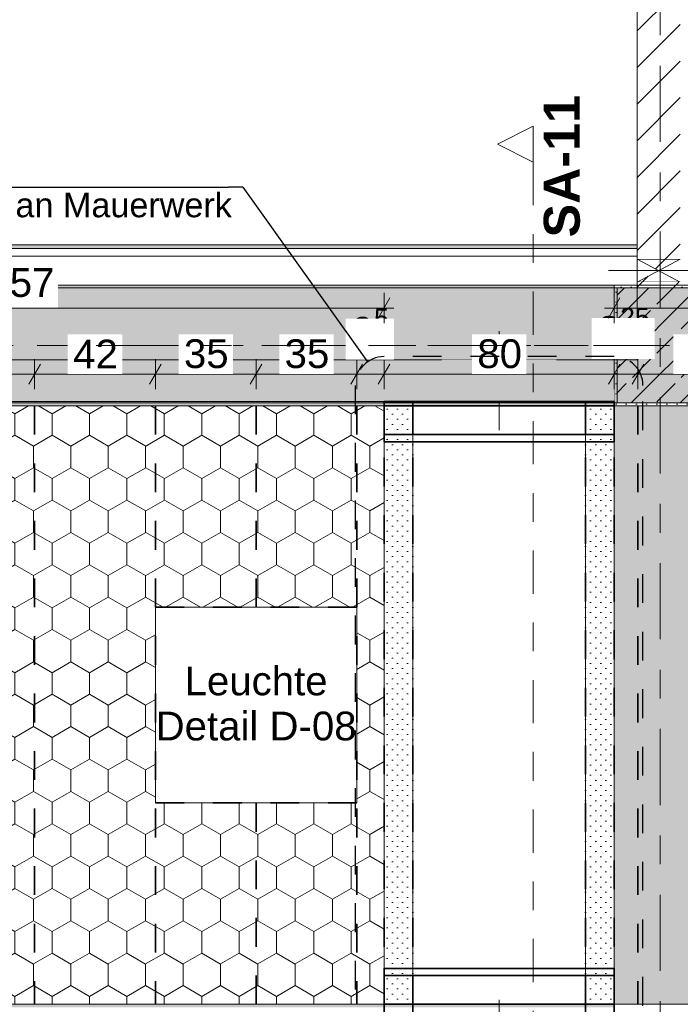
# Model space of a CAD drawing. Header units: metres. Extents: x -3.6 to 84.5, y -11 to 16.8.
# Tile 327 of 361: x 52.3 to 54.6, y 6 to 9.4. Entities that reach past the tile are written whole.
import ezdxf

# ---------------------------------------------------------------- set-up
doc = ezdxf.new("R2010")
doc.units = ezdxf.units.M
doc.header["$MEASUREMENT"] = 0
for name, pattern in [('Achse', [0.2, 0.1, -0.05, 0, -0.05]), ('Punktlinie eng', [0.0375, 0.0125, -0.025]), ('Punktlinie weit', [0.06, 0.01, -0.05]), ('Schnittlinie', [0.3, 0.15, -0.075, 0, -0.075]), ('Strichlinie doppelt', [0.546806, 0.264583, -0.105833, 0.070556, -0.105833]), ('Strichlinie eng', [0.115, 0.075, -0.04]), ('Untersicht', [0.1, 0.075, -0.025]), ('Wipeout_Contour', [1, 0, -1])]:
    doc.linetypes.add(name, pattern=pattern)
for name, color, linetype in [('154 - Bemaßung_ Beschriftung.Ausbau - Deckenspiegel', 7, 'Continuous'), ('203 - Marker.Schnitt - Ausbaudetail SA', 7, 'Continuous'), ('208 - Marker.Detail', 7, 'Continuous'), ('451 - Universal.Achsen Raster', 7, 'Continuous'), ('605 - Struktur.Wand Innen', 7, 'Continuous'), ('607 - Struktur.Stütze', 7, 'Continuous'), ('608 - Struktur.Träger', 7, 'Continuous'), ('Abbruch_605 - Struktur.Wand Innen', 7, 'Continuous'), ('Neubau_605 - Struktur.Wand Innen', 7, 'Continuous'), ('Neubau_651 - Abdeckung.Decke abgehängt_ bekleidet', 7, 'Continuous'), ('Neubau_653 - Abdeckung.TB Verkofferung', 7, 'Continuous'), ('Neubau_804 - HKLSE.Elektrik', 7, 'Continuous')]:
    doc.layers.add(name, color=color, linetype=linetype)
doc.styles.add('ERSTELLTER_STIL_1', font='txt')
doc.styles.add('ERSTELLTER_STIL_2', font='txt')
doc.linetypes.add('Abbruch 1', pattern='A,0,[1,2022.0244.A_L5A-PL04.05_iB_Deckenspiegel 3.OG1.Shx,S=0.001984,R=0,X=0,Y=0],-0.25,0', length=0.25)
doc.dimstyles.new('ERSTELLTER_STIL__3', dxfattribs={"dimtxt": 0.1, "dimasz": 0.0532, "dimexe": 0.18, "dimexo": 0.0625, "dimgap": 0, "dimtad": 1, "dimtih": 1, "dimtoh": 1, "dimzin": 0, "dimdsep": 46, "dimtxsty": 'ERSTELLTER_STIL_2', "dimblk": 'ARROWHEAD_2', "dimblk1": 'ARROWHEAD_2', "dimblk2": 'ARROWHEAD_2', "dimcen": 0.09, "dimse1": 1, "dimse2": 1, "dimclrd": 7, "dimclre": 7, "dimclrt": 7, "dimazin": 0, "dimtfac": 1, "dimtdec": 4, "dimtmove": 0, "dimatfit": 3, "dimfxl": 1, "dimtolj": 1, "dimtzin": 0, "dimarcsym": 0})
doc.dimstyles.new('ERSTELLTER_STIL__4', dxfattribs={"dimtxt": 0.1, "dimasz": 0.0532, "dimexe": 0.18, "dimexo": 0.0625, "dimgap": 0, "dimtad": 1, "dimtih": 1, "dimtoh": 1, "dimzin": 0, "dimdsep": 46, "dimtxsty": 'ERSTELLTER_STIL_2', "dimblk": 'ARROWHEAD_2', "dimblk1": 'ARROWHEAD_2', "dimblk2": 'ARROWHEAD_2', "dimcen": 0.09, "dimse1": 1, "dimse2": 1, "dimclrd": 7, "dimclre": 7, "dimclrt": 7, "dimazin": 0, "dimtfac": 1, "dimtdec": 4, "dimtmove": 2, "dimatfit": 3, "dimfxl": 1, "dimtolj": 1, "dimtzin": 0, "dimarcsym": 0})
pattern_1 = [(45, (0, 0), (-0.01767767, 0.01767767), [0, -0.025])]
pattern_2 = [(45, (0, 0), (-0.08485281, 0.08485281), []), (45, (-0.04243, 0.04243), (-0.08485281, 0.08485281), [0.09, -0.03])]
pattern_3 = [(90, (0, 0), (-0.12990375, 0), [0.075, -0.15]), (90, (-0.06495, 0.1125), (-0.12990375, 0), [0.075, -0.15]), (150, (5e-18, 0.075), (0.06495188, 0.11249995), [0.075, -0.15]), (150, (-0.1299, 0.075), (0.06495188, 0.11249995), [0.075, -0.15]), (210, (0, 0), (-0.06495187, 0.11249995), [0.075, -0.15]), (210, (-0.1299, 8e-18), (-0.06495187, 0.11249995), [0.075, -0.15])]
pattern_4 = [(45, (0, 0), (-0.06363961, 0.06363961), [])]

# ---------------------------------------------------------------- blocks, each defined once
blk = doc.blocks.new('*D289')
at = {"layer": '154 - Bemaßung_ Beschriftung.Ausbau - Deckenspiegel', "color": 7, "linetype": 'Continuous', "lineweight": 5}
for p, q in [((51.935, 8.1475), (51.935, 8.2525)), ((52.355, 8.1475), (52.355, 8.2525)), ((51.9552, 8.235), (51.9148, 8.165)), ((52.3752, 8.235), (52.3348, 8.165)), ((51.935, 8.2), (52.355, 8.2))]:
    blk.add_line(p, q, dxfattribs=at)
at = {"color": 254, "linetype": 'Wipeout_Contour', "lineweight": 0, "ltscale": 211.195576}
blk.add_wipeout([(52.0504, 8.2012), (52.2396, 8.2012), (52.2396, 8.3387), (52.0504, 8.3387)], dxfattribs=at).dxf.layer = '154 - Bemaßung_ Beschriftung.Ausbau - Deckenspiegel'
at = {"layer": '154 - Bemaßung_ Beschriftung.Ausbau - Deckenspiegel', "color": 7, "lineweight": 5, "insert": (52.0691, 8.22), "char_height": 0.1, "attachment_point": 7, "style": 'ERSTELLTER_STIL_2'}
blk.add_mtext('\\A1;{\\pql;\\fArial|b0|i0|c0|p38;42}', dxfattribs=at)
blk = doc.blocks.new('ARROWHEAD_2')
at = {"color": 0, "linetype": 'Continuous', "lineweight": 0}
for p, q in [((-0.378, -0.655), (0.378, 0.655)), ((0, 0), (-1, 0))]:
    blk.add_line(p, q, dxfattribs=at)
blk = doc.blocks.new('*D290')
at = {"layer": '154 - Bemaßung_ Beschriftung.Ausbau - Deckenspiegel', "color": 7, "linetype": 'Continuous', "lineweight": 5}
for p, q in [((52.355, 8.1475), (52.355, 8.2525)), ((52.775, 8.1475), (52.775, 8.2525)), ((52.3752, 8.235), (52.3348, 8.165)), ((52.7952, 8.235), (52.7548, 8.165)), ((52.355, 8.2), (52.775, 8.2))]:
    blk.add_line(p, q, dxfattribs=at)
at = {"color": 254, "linetype": 'Wipeout_Contour', "lineweight": 0, "ltscale": 212.854918}
blk.add_wipeout([(52.4704, 8.2012), (52.6596, 8.2012), (52.6596, 8.3387), (52.4704, 8.3387)], dxfattribs=at).dxf.layer = '154 - Bemaßung_ Beschriftung.Ausbau - Deckenspiegel'
at = {"layer": '154 - Bemaßung_ Beschriftung.Ausbau - Deckenspiegel', "color": 7, "lineweight": 5, "insert": (52.4891, 8.22), "char_height": 0.1, "attachment_point": 7, "style": 'ERSTELLTER_STIL_2'}
blk.add_mtext('\\A1;{\\pql;\\fArial|b0|i0|c0|p38;42}', dxfattribs=at)
blk = doc.blocks.new('*D291')
at = {"layer": '154 - Bemaßung_ Beschriftung.Ausbau - Deckenspiegel', "color": 7, "linetype": 'Continuous', "lineweight": 5}
for p, q in [((52.775, 8.1475), (52.775, 8.2525)), ((53.125, 8.1475), (53.125, 8.2525)), ((52.7952, 8.235), (52.7548, 8.165)), ((53.1452, 8.235), (53.1048, 8.165)), ((52.775, 8.2), (53.125, 8.2))]:
    blk.add_line(p, q, dxfattribs=at)
at = {"color": 254, "linetype": 'Wipeout_Contour', "lineweight": 0, "ltscale": 214.376263}
blk.add_wipeout([(52.8554, 8.2012), (53.0446, 8.2012), (53.0446, 8.3387), (52.8554, 8.3387)], dxfattribs=at).dxf.layer = '154 - Bemaßung_ Beschriftung.Ausbau - Deckenspiegel'
at = {"layer": '154 - Bemaßung_ Beschriftung.Ausbau - Deckenspiegel', "color": 7, "lineweight": 5, "insert": (52.8741, 8.22), "char_height": 0.1, "attachment_point": 7, "style": 'ERSTELLTER_STIL_2'}
blk.add_mtext('\\A1;{\\pql;\\fArial|b0|i0|c0|p38;35}', dxfattribs=at)
blk = doc.blocks.new('*D292')
at = {"layer": '154 - Bemaßung_ Beschriftung.Ausbau - Deckenspiegel', "color": 7, "linetype": 'Continuous', "lineweight": 5}
for p, q in [((53.125, 8.1475), (53.125, 8.2525)), ((53.475, 8.1475), (53.475, 8.2525)), ((53.1452, 8.235), (53.1048, 8.165)), ((53.4952, 8.235), (53.4548, 8.165)), ((53.125, 8.2), (53.475, 8.2))]:
    blk.add_line(p, q, dxfattribs=at)
at = {"color": 254, "linetype": 'Wipeout_Contour', "lineweight": 0, "ltscale": 216.662749}
blk.add_wipeout([(53.4361, 8.25), (53.6049, 8.25), (53.6049, 8.3929), (53.4361, 8.3929)], dxfattribs=at).dxf.layer = '154 - Bemaßung_ Beschriftung.Ausbau - Deckenspiegel'
at = {"color": 254, "linetype": 'Wipeout_Contour', "lineweight": 0, "ltscale": 215.759552}
blk.add_wipeout([(53.2054, 8.2012), (53.3946, 8.2012), (53.3946, 8.3387), (53.2054, 8.3387)], dxfattribs=at).dxf.layer = '154 - Bemaßung_ Beschriftung.Ausbau - Deckenspiegel'
at = {"layer": '154 - Bemaßung_ Beschriftung.Ausbau - Deckenspiegel', "color": 7, "lineweight": 5, "char_height": 0.1, "attachment_point": 7, "style": 'ERSTELLTER_STIL_2'}
for s, insert in [('\\A1;{\\pql;\\fArial|b0|i0|c0|p38;9\\fArial|b0|i0|c0|p38;\\A1{\\H.66x;\\S5^  ;}}', (53.4575, 8.2698)), ('\\A1;{\\pql;\\fArial|b0|i0|c0|p38;35}', (53.2241, 8.22))]:
    blk.add_mtext(s, dxfattribs=dict(at, insert=insert))
blk = doc.blocks.new('*D293')
at = {"layer": '154 - Bemaßung_ Beschriftung.Ausbau - Deckenspiegel', "color": 7, "linetype": 'Continuous', "lineweight": 5}
for p, q in [((53.475, 8.1475), (53.475, 8.2525)), ((53.57, 8.1475), (53.57, 8.2525)), ((53.4952, 8.235), (53.4548, 8.165)), ((53.5902, 8.235), (53.5498, 8.165)), ((53.475, 8.2), (53.57, 8.2))]:
    blk.add_line(p, q, dxfattribs=at)
at = {"color": 254, "linetype": 'Wipeout_Contour', "lineweight": 0, "ltscale": 216.662749}
blk.add_wipeout([(53.4361, 8.25), (53.6049, 8.25), (53.6049, 8.3929), (53.4361, 8.3929)], dxfattribs=at).dxf.layer = '154 - Bemaßung_ Beschriftung.Ausbau - Deckenspiegel'
blk = doc.blocks.new('*D294')
at = {"layer": '154 - Bemaßung_ Beschriftung.Ausbau - Deckenspiegel', "color": 7, "linetype": 'Continuous', "lineweight": 5}
for p, q in [((53.57, 8.1475), (53.57, 8.2525)), ((54.37, 8.1475), (54.37, 8.2525)), ((53.5902, 8.235), (53.5498, 8.165)), ((54.3902, 8.235), (54.3498, 8.165)), ((53.57, 8.2), (54.37, 8.2))]:
    blk.add_line(p, q, dxfattribs=at)
at = {"color": 254, "linetype": 'Wipeout_Contour', "lineweight": 0, "ltscale": 216.662749}
blk.add_wipeout([(53.4361, 8.25), (53.6049, 8.25), (53.6049, 8.3929), (53.4361, 8.3929)], dxfattribs=at).dxf.layer = '154 - Bemaßung_ Beschriftung.Ausbau - Deckenspiegel'
at = {"color": 254, "linetype": 'Wipeout_Contour', "lineweight": 0, "ltscale": 220.14605}
blk.add_wipeout([(54.2918, 8.2527), (54.5107, 8.2527), (54.5107, 8.3955), (54.2918, 8.3955)], dxfattribs=at).dxf.layer = '154 - Bemaßung_ Beschriftung.Ausbau - Deckenspiegel'
at = {"color": 254, "linetype": 'Wipeout_Contour', "lineweight": 0, "ltscale": 218.408157}
blk.add_wipeout([(53.8754, 8.2012), (54.0646, 8.2012), (54.0646, 8.3387), (53.8754, 8.3387)], dxfattribs=at).dxf.layer = '154 - Bemaßung_ Beschriftung.Ausbau - Deckenspiegel'
at = {"layer": '154 - Bemaßung_ Beschriftung.Ausbau - Deckenspiegel', "color": 7, "lineweight": 5, "char_height": 0.1, "attachment_point": 7, "style": 'ERSTELLTER_STIL_2'}
for s, insert in [('\\A1;{\\pql;\\fArial|b0|i0|c0|p38;8\\fArial|b0|i0|c0|p38;\\A1{\\H.66x;\\S25^  ;}}', (54.3132, 8.2725)), ('\\A1;{\\pql;\\fArial|b0|i0|c0|p38;80}', (53.8941, 8.22))]:
    blk.add_mtext(s, dxfattribs=dict(at, insert=insert))
blk = doc.blocks.new('*D295')
at = {"layer": '154 - Bemaßung_ Beschriftung.Ausbau - Deckenspiegel', "color": 7, "linetype": 'Continuous', "lineweight": 5}
for p, q in [((54.37, 8.1475), (54.37, 8.2525)), ((54.4525, 8.1475), (54.4525, 8.2525)), ((54.3902, 8.235), (54.3498, 8.165)), ((54.4727, 8.235), (54.4323, 8.165)), ((54.37, 8.2), (54.4525, 8.2))]:
    blk.add_line(p, q, dxfattribs=at)
at = {"color": 254, "linetype": 'Wipeout_Contour', "lineweight": 0, "ltscale": 220.14605}
blk.add_wipeout([(54.2918, 8.2527), (54.5107, 8.2527), (54.5107, 8.3955), (54.2918, 8.3955)], dxfattribs=at).dxf.layer = '154 - Bemaßung_ Beschriftung.Ausbau - Deckenspiegel'
blk = doc.blocks.new('*D296')
at = {"layer": '154 - Bemaßung_ Beschriftung.Ausbau - Deckenspiegel', "color": 7, "linetype": 'Continuous', "lineweight": 5}
for p, q in [((54.4525, 8.1475), (54.4525, 8.2525)), ((54.9375, 8.1475), (54.9375, 8.2525)), ((54.4727, 8.235), (54.4323, 8.165)), ((54.9577, 8.235), (54.9173, 8.165)), ((54.4525, 8.2), (54.9375, 8.2))]:
    blk.add_line(p, q, dxfattribs=at)
at = {"layer": '154 - Bemaßung_ Beschriftung.Ausbau - Deckenspiegel', "color": 7, "lineweight": 5, "insert": (54.5941, 8.2183), "char_height": 0.1, "attachment_point": 7, "style": 'ERSTELLTER_STIL_2'}
blk.add_mtext('\\A1;{\\pql;\\fArial|b0|i0|c0|p38;48\\fArial|b0|i0|c0|p38;\\A1{\\H.66x;\\S5^  ;}}', dxfattribs=at)
at = {"color": 254, "linetype": 'Wipeout_Contour', "lineweight": 0, "ltscale": 220.14605}
blk.add_wipeout([(54.2918, 8.2527), (54.5107, 8.2527), (54.5107, 8.3955), (54.2918, 8.3955)], dxfattribs=at).dxf.layer = '154 - Bemaßung_ Beschriftung.Ausbau - Deckenspiegel'
at = {"color": 254, "linetype": 'Wipeout_Contour', "lineweight": 0, "ltscale": 221.27505}
blk.add_wipeout([(54.5753, 8.2012), (54.8147, 8.2012), (54.8147, 8.3387), (54.5753, 8.3387)], dxfattribs=at).dxf.layer = '154 - Bemaßung_ Beschriftung.Ausbau - Deckenspiegel'
blk = doc.blocks.new('*D365')
at = {"layer": '154 - Bemaßung_ Beschriftung.Ausbau - Deckenspiegel', "color": 7, "linetype": 'Continuous', "lineweight": 5}
for p, q in [((51.0202, 8.465), (50.9798, 8.395)), ((51, 8.3775), (51, 8.4825)), ((53.5498, 8.395), (53.5902, 8.465)), ((53.57, 8.3775), (53.57, 8.4825)), ((50.9658, 8.43), (51, 8.43)), ((51, 8.43), (53.57, 8.43)), ((53.57, 8.43), (53.6042, 8.43))]:
    blk.add_line(p, q, dxfattribs=at)
at = {"color": 254, "linetype": 'Wipeout_Contour', "lineweight": 0, "ltscale": 211.89396}
blk.add_wipeout([(52.1332, 8.4312), (52.4368, 8.4312), (52.4368, 8.5687), (52.1332, 8.5687)], dxfattribs=at).dxf.layer = '154 - Bemaßung_ Beschriftung.Ausbau - Deckenspiegel'
at = {"layer": '154 - Bemaßung_ Beschriftung.Ausbau - Deckenspiegel', "color": 7, "lineweight": 5, "insert": (52.152, 8.45), "char_height": 0.1, "attachment_point": 7, "style": 'ERSTELLTER_STIL_2'}
blk.add_mtext('\\A1;{\\pql;\\fArial|b0|i0|c0|p38;2,57}', dxfattribs=at)
blk = doc.blocks.new('*D366')
at = {"layer": '154 - Bemaßung_ Beschriftung.Ausbau - Deckenspiegel', "color": 7, "linetype": 'Continuous', "lineweight": 5}
for p, q in [((54.3902, 8.465), (54.3498, 8.395)), ((54.37, 8.3775), (54.37, 8.4825)), ((62.0048, 8.395), (62.0452, 8.465)), ((62.025, 8.3775), (62.025, 8.4825)), ((54.3358, 8.43), (54.37, 8.43)), ((54.37, 8.43), (62.025, 8.43)), ((62.025, 8.43), (62.0593, 8.43))]:
    blk.add_line(p, q, dxfattribs=at)
at = {"color": 254, "linetype": 'Wipeout_Contour', "lineweight": 0, "ltscale": 233.83472}
blk.add_wipeout([(57.656, 8.4286), (58.015, 8.4286), (58.015, 8.5714), (57.656, 8.5714)], dxfattribs=at).dxf.layer = '154 - Bemaßung_ Beschriftung.Ausbau - Deckenspiegel'
at = {"layer": '154 - Bemaßung_ Beschriftung.Ausbau - Deckenspiegel', "color": 7, "lineweight": 5, "insert": (57.6775, 8.4306), "char_height": 0.1, "attachment_point": 7, "style": 'ERSTELLTER_STIL_2'}
blk.add_mtext('\\A1;{\\pql;\\fArial|b0|i0|c0|p38;7,65\\fArial|b0|i0|c0|p38;\\A1{\\H.66x;\\S5^  ;}}', dxfattribs=at)

msp = doc.modelspace()

# ---------------------------------------------------------------- hatches: boundary and pattern name
at = {"layer": '607 - Struktur.Stütze', "linetype": 'Continuous', "lineweight": 0, "true_color": 0x000000}
h = msp.add_hatch(dxfattribs=at)
h.set_pattern_fill('Gips_0001', color=18, style=0, pattern_type=2)
h.set_pattern_definition(pattern_1)
h.paths.add_polyline_path([(54.37, 8.51), (54.37, 8.09), (54.69, 8.09), (54.69, 8.51), (54.6, 8.51), (54.6, 8.5), (54.68, 8.5), (54.68, 8.1), (54.38, 8.1), (54.38, 8.5), (54.45, 8.5), (54.45, 8.51)])
h = msp.add_hatch(dxfattribs=at)
h.set_pattern_fill('Beton__Stahlbeton_0001', color=18, style=0, pattern_type=2)
h.set_pattern_definition(pattern_2)
h.paths.add_polyline_path([(54.38, 8.1), (54.68, 8.1), (54.68, 8.5), (54.38, 8.5)])
at = {"layer": '608 - Struktur.Träger', "linetype": 'Continuous', "lineweight": 0, "true_color": 0x000000}
h = msp.add_hatch(dxfattribs=at)
h.set_pattern_fill('Gips_0001', color=18, style=0, pattern_type=2)
h.set_pattern_definition(pattern_1)
h.paths.add_polyline_path([(51.09, 8.51), (51.09, 8.5), (54.37, 8.5), (54.37, 8.51)])
h = msp.add_hatch(dxfattribs=at)
h.set_pattern_fill('Gips_0001', color=18, style=0, pattern_type=2)
h.set_pattern_definition(pattern_1)
h.paths.add_polyline_path([(54.37, 6.01), (51, 6.01), (51, 6), (54.37, 6)])
at = {"layer": 'Abbruch_605 - Struktur.Wand Innen', "linetype": 'Continuous', "lineweight": 0, "true_color": 0x000000}
h = msp.add_hatch(dxfattribs=at)
h.set_pattern_fill('MW_Ziegel_0001', color=18, style=0, pattern_type=2)
h.set_pattern_definition(pattern_4)
h.paths.add_polyline_path([(54.45, 8.6), (54.525, 8.56), (54.6, 8.6)])
h = msp.add_hatch(dxfattribs=at)
h.set_pattern_fill('MW_Ziegel_0001', color=18, style=0, pattern_type=2)
h.set_pattern_definition(pattern_4)
h.paths.add_polyline_path([(54.45, 8.52), (54.6, 8.52), (54.525, 8.56)])
at = {"layer": 'Neubau_605 - Struktur.Wand Innen', "linetype": 'Continuous', "lineweight": 0, "true_color": 0x000000}
for points in [[(54.17, 8.25), (53.77, 8.25), (53.97, 8.1775)], [(53.77, 8.105), (54.17, 8.105), (53.97, 8.1775)]]:
    msp.add_hatch(color=18, dxfattribs=at).paths.add_polyline_path(points)
at = {"layer": 'Neubau_651 - Abdeckung.Decke abgehängt_ bekleidet', "linetype": 'Continuous', "lineweight": 13, "true_color": 0xffbfbf}
h = msp.add_hatch(dxfattribs=at)
h.set_pattern_fill('sechseckig_0001', color=254, style=0, pattern_type=2)
h.set_pattern_definition(pattern_3)
h.paths.add_polyline_path([(51, 6.01), (53.57, 6.01), (53.57, 7.965), (53.57, 8.09), (51, 8.09)])
h.paths.add_polyline_path([(52.775, 7.39), (53.475, 7.39), (53.475, 6.71), (52.775, 6.71)], flags=0)
h = msp.add_hatch(dxfattribs=at)
h.set_pattern_fill('sechseckig_0001', color=254, style=0, pattern_type=2)
h.set_pattern_definition(pattern_3)
h.paths.add_polyline_path([(54.37, 6.135), (54.37, 6.01), (61.88, 6.01), (62.025, 6.01), (62.025, 8.09), (61.88, 8.09), (54.37, 8.09)])
h.paths.add_polyline_path([(58.3325, 7.39), (59.0325, 7.39), (59.0325, 6.71), (58.3325, 6.71)], flags=0)
at = {"layer": 'Neubau_653 - Abdeckung.TB Verkofferung', "linetype": 'Continuous', "lineweight": 0, "true_color": 0x000000}
h = msp.add_hatch(dxfattribs=at)
h.set_pattern_fill('Gips_0001', color=18, style=0, pattern_type=2)
h.set_pattern_definition(pattern_1)
h.paths.add_polyline_path([(54.45, 8.6495), (51.01, 8.6495), (51.01, 8.637), (54.45, 8.637)])

# ---------------------------------------------------------------- linework, layer by layer
at = {"layer": '208 - Marker.Detail', "color": 30, "linetype": 'Continuous', "lineweight": 25, "true_color": 0xff6e00}
for p in [(51.2792, 8.8499), (53.0792, 8.8499)]:
    msp.add_line(p, (53.0292, 8.8499), dxfattribs=at)
at = {"layer": '605 - Struktur.Wand Innen', "color": 7, "linetype": 'Continuous', "lineweight": 13, "flags": 128}
for points in [[(54.17, 8.25), (53.77, 8.25)], [(53.77, 8.105), (54.17, 8.105)]]:
    msp.add_lwpolyline(points, dxfattribs=at)
at = {"layer": '607 - Struktur.Stütze', "color": 7, "linetype": 'Continuous', "lineweight": 5, "flags": 128}
msp.add_lwpolyline([(54.45, 8.51), (54.37, 8.51), (54.37, 8.09), (54.69, 8.09), (54.69, 8.51), (54.6, 8.51)], dxfattribs=at)
at = {"layer": '607 - Struktur.Stütze', "color": 7, "linetype": 'Continuous', "lineweight": 13, "flags": 128}
msp.add_lwpolyline([(54.38, 8.1), (54.68, 8.1), (54.68, 8.5), (54.38, 8.5)], close=True, dxfattribs=at)
at = {"layer": '608 - Struktur.Träger', "color": 7, "linetype": 'Continuous', "lineweight": 5}
for p, q in [((54.37, 8.51), (51.09, 8.51)), ((54.37, 8.51), (54.37, 8.5)), ((54.37, 6.01), (51, 6.01))]:
    msp.add_line(p, q, dxfattribs=at)
at = {"layer": '608 - Struktur.Träger', "color": 7, "linetype": 'Continuous', "lineweight": 13}
for p, q in [((54.37, 8.5), (51.09, 8.5)), ((0.38, 6.01), (61.88, 6.01))]:
    msp.add_line(p, q, dxfattribs=at)
at = {"layer": '608 - Struktur.Träger', "color": 7, "linetype": 'Achse', "lineweight": 9}
msp.add_line((0.38, 8.3), (61.88, 8.3), dxfattribs=at)
at = {"layer": 'Abbruch_605 - Struktur.Wand Innen', "color": 7, "linetype": 'Abbruch 1', "lineweight": 18}
for p, q in [((54.6, 8.6), (54.45, 8.6)), ((54.45, 8.52), (54.6, 8.52))]:
    msp.add_line(p, q, dxfattribs=at)
at = {"layer": 'Abbruch_605 - Struktur.Wand Innen', "color": 160, "linetype": 'Abbruch 1', "lineweight": 5, "true_color": 0x3232ff}
for p, q in [((54.35, 8.56), (54.7, 8.56)), ((54.35, 8.56), (54.7, 8.56)), ((53.97, 8.005), (53.97, 8.35)), ((53.97, 6.025), (53.97, 5.705))]:
    msp.add_line(p, q, dxfattribs=at)
at = {"layer": 'Abbruch_605 - Struktur.Wand Innen', "color": 7, "linetype": 'Abbruch 1', "lineweight": 13}
for p, q in [((53.77, 8.25), (53.77, 8.105)), ((54.17, 8.105), (54.17, 8.25))]:
    msp.add_line(p, q, dxfattribs=at)
at = {"layer": 'Abbruch_605 - Struktur.Wand Innen', "color": 7, "linetype": 'Abbruch 1', "lineweight": 18, "flags": 128}
msp.add_lwpolyline([(54.45, 8.6), (54.45, 8.52)], dxfattribs=at)
at = {"layer": 'Neubau_605 - Struktur.Wand Innen', "color": 1, "linetype": 'Continuous', "lineweight": 9}
for p, q in [((54.45, 8.52), (54.6, 8.6)), ((54.45, 8.6), (54.6, 8.52))]:
    msp.add_line(p, q, dxfattribs=at)
at = {"layer": 'Neubau_605 - Struktur.Wand Innen', "color": 1, "linetype": 'Strichlinie eng', "lineweight": 9}
for p, q in [((54.17, 8.105), (53.77, 8.25)), ((53.77, 8.105), (54.17, 8.25))]:
    msp.add_line(p, q, dxfattribs=at)
at = {"layer": 'Neubau_651 - Abdeckung.Decke abgehängt_ bekleidet', "color": 1, "linetype": 'Achse', "lineweight": 35}
for p, q in [((54.4525, 8.09), (54.4525, 6.01)), ((52.775, 7.39), (53.475, 7.39)), ((52.775, 6.71), (53.475, 6.71)), ((53.125, 6.71), (53.125, 6.01))]:
    msp.add_line(p, q, dxfattribs=at)
at = {"layer": 'Neubau_651 - Abdeckung.Decke abgehängt_ bekleidet', "color": 1, "linetype": 'Punktlinie weit', "lineweight": 13, "flags": 128}
for points in [[(51, 6.01), (53.57, 6.01), (53.57, 7.965), (53.57, 8.09), (51, 8.09)], [(54.37, 6.135), (54.37, 6.01), (61.88, 6.01), (62.025, 6.01), (62.025, 8.09), (61.88, 8.09), (54.37, 8.09)], [(52.775, 7.39), (53.475, 7.39), (53.475, 6.71), (52.775, 6.71)]]:
    msp.add_lwpolyline(points, close=True, dxfattribs=at)
at = {"layer": 'Neubau_653 - Abdeckung.TB Verkofferung', "color": 1, "linetype": 'Continuous', "lineweight": 9}
for p, q in [((54.45, 8.6495), (51.01, 8.6495)), ((54.45, 8.6495), (54.45, 8.25)), ((54.45, 8.25), (51.01, 8.25))]:
    msp.add_line(p, q, dxfattribs=at)
at = {"layer": 'Neubau_653 - Abdeckung.TB Verkofferung', "color": 1, "linetype": 'Continuous', "lineweight": 5}
for p, q in [((54.45, 8.6495), (51.01, 8.6495)), ((54.45, 8.637), (51.01, 8.637)), ((54.45, 8.61), (51.01, 8.61)), ((54.45, 8.51), (51.01, 8.51)), ((53.67, 6.01), (53.57, 6.01)), ((54.37, 6.01), (54.27, 6.01))]:
    msp.add_line(p, q, dxfattribs=at)
at = {"layer": 'Neubau_653 - Abdeckung.TB Verkofferung', "color": 1, "linetype": 'Continuous', "lineweight": 5, "flags": 128}
msp.add_lwpolyline([(54.45, 8.6495), (54.45, 8.637), (54.45, 8.61), (54.45, 8.51)], dxfattribs=at)
at = {"layer": 'Neubau_653 - Abdeckung.TB Verkofferung', "color": 1, "linetype": 'Continuous', "lineweight": 35, "flags": 128}
for points in [[(53.67, 7.99), (53.67, 8.09), (53.57, 8.09), (53.57, 7.99)], [(54.37, 7.99), (54.37, 8.09), (54.27, 8.09), (54.27, 7.99)], [(53.57, 7.99), (53.67, 7.99)], [(53.57, 7.99), (53.57, 7.965), (54.37, 7.965), (54.37, 7.99)], [(54.27, 7.99), (53.67, 7.99)], [(53.67, 7.99), (54.27, 7.99)], [(54.27, 7.99), (54.37, 7.99)], [(53.57, 6.11), (53.57, 6.135), (54.37, 6.135), (54.37, 6.11)], [(53.57, 6.11), (53.67, 6.11)], [(53.67, 6.11), (53.67, 6.01), (53.57, 6.01), (53.57, 6.11)], [(54.27, 6.11), (53.67, 6.11)], [(54.27, 6.11), (53.67, 6.11)], [(53.67, 6.01), (53.67, 6.11)], [(54.27, 6.11), (54.37, 6.11)], [(54.37, 6.11), (54.37, 6.01), (54.27, 6.01), (54.27, 6.11)], [(54.27, 6.11), (54.27, 6.01)], [(53.57, 6.01), (53.67, 6.01)], [(53.57, 6.01), (53.57, 5.925)], [(53.67, 6.01), (54.27, 6.01)], [(53.67, 6.01), (53.67, 5.925)], [(54.27, 6.01), (54.27, 5.925)], [(54.27, 6.01), (54.37, 6.01)], [(54.37, 6.01), (54.37, 5.925)]]:
    msp.add_lwpolyline(points, dxfattribs=at)
at = {"layer": 'Neubau_653 - Abdeckung.TB Verkofferung', "color": 1, "linetype": 'Untersicht', "lineweight": 35, "flags": 128}
for points in [[(53.57, 6.01), (53.67, 6.01)], [(54.27, 6.01), (54.37, 6.01)]]:
    msp.add_lwpolyline(points, dxfattribs=at)
at = {"layer": 'Neubau_804 - HKLSE.Elektrik', "color": 1, "linetype": 'Continuous', "lineweight": 13, "flags": 128}
msp.add_lwpolyline([(52.775, 6.71), (53.475, 6.71), (53.475, 7.39), (52.775, 7.39)], close=True, dxfattribs=at)

# ---------------------------------------------------------------- texts
at = {"layer": '154 - Bemaßung_ Beschriftung.Ausbau - Deckenspiegel', "color": 7, "linetype": 'Continuous', "lineweight": 9, "insert": (53.125, 7.0549), "char_height": 0.1, "attachment_point": 5, "line_spacing_factor": 0.940294, "style": 'ERSTELLTER_STIL_2'}
msp.add_mtext('\\A1;{\\pqc;\\fArial|b0|i0|c0|p38;Leuchte\\P\\pqc;\\fArial|b0|i0|c0|p38;Detail\\fArial|b0|i0|c0|p38; \\fArial|b0|i0|c0|p38;D-08}', dxfattribs=at)
at = {"layer": '208 - Marker.Detail', "color": 30, "lineweight": 25, "true_color": 0xff6e00, "insert": (51.3051, 8.8305), "char_height": 0.085, "attachment_point": 1, "style": 'ERSTELLTER_STIL_2'}
msp.add_mtext('\\A1;{\\pql;\\fArial|b0|i0|c0|p38;Detail - I-30 Kanal an Mauerwerk}', dxfattribs=at)

# ---------------------------------------------------------------- next in the draw order: wipeouts: each hides what was drawn before it
at = {"color": 254, "linetype": 'Wipeout_Contour', "lineweight": 0, "ltscale": 222.498092}
msp.add_wipeout([(54.6, 13), (54.45, 13), (54.45, 8.6), (54.6, 8.6)], dxfattribs=at).dxf.layer = '605 - Struktur.Wand Innen'
at = {"color": 254, "linetype": 'Wipeout_Contour', "lineweight": 0, "ltscale": 220.748907}
msp.add_wipeout([(54.6, 8.52), (54.45, 8.52), (54.45, 8.5), (54.6, 8.5)], dxfattribs=at).dxf.layer = '605 - Struktur.Wand Innen'
at = {"color": 254, "linetype": 'Wipeout_Contour', "lineweight": 0, "ltscale": 213.443473}
msp.add_wipeout([(51.09, 8.25), (51.09, 8.105), (54.37, 8.105), (54.37, 8.25)], dxfattribs=at).dxf.layer = '605 - Struktur.Wand Innen'

# ---------------------------------------------------------------- next in the draw order: hatches: boundary and pattern name
at = {"layer": '605 - Struktur.Wand Innen', "linetype": 'Continuous', "lineweight": 0, "true_color": 0x000000}
h = msp.add_hatch(dxfattribs=at)
h.set_pattern_fill('MW_Ziegel_0001', color=18, style=0, pattern_type=2)
h.set_pattern_definition(pattern_4)
h.paths.add_polyline_path([(54.6, 13), (54.45, 13), (54.45, 8.6), (54.6, 8.6)])
h = msp.add_hatch(dxfattribs=at)
h.set_pattern_fill('MW_Ziegel_0001', color=18, style=0, pattern_type=2)
h.set_pattern_definition(pattern_4)
h.paths.add_polyline_path([(54.6, 8.52), (54.45, 8.52), (54.45, 8.5), (54.6, 8.5)])
at = {"layer": '608 - Struktur.Träger', "linetype": 'Continuous', "lineweight": 0, "true_color": 0x000000}
h = msp.add_hatch(dxfattribs=at)
h.set_pattern_fill('Beton__Stahlbeton_0001', color=18, style=0, pattern_type=2)
h.set_pattern_definition(pattern_2)
h.paths.add_polyline_path([(0.69, 8.5), (0.38, 8.5), (0.38, 8.1), (0.69, 8.1), (7.57, 8.1), (7.89, 8.1), (11.17, 8.1), (11.49, 8.1), (14.77, 8.1), (15.09, 8.1), (18.37, 8.1), (18.69, 8.1), (22.05, 8.1), (22.2, 8.1), (25.57, 8.1), (25.89, 8.1), (29.25, 8.1), (29.4, 8.1), (32.77, 8.1), (33.09, 8.1), (39.97, 8.1), (40.29, 8.1), (47.17, 8.1), (47.49, 8.1), (50.77, 8.1), (51.09, 8.1), (54.37, 8.1), (54.69, 8.1), (61.57, 8.1), (61.88, 8.1), (61.88, 8.5), (61.57, 8.5), (58.195, 8.5), (58.055, 8.5), (54.69, 8.5), (54.37, 8.5), (51.09, 8.5), (50.77, 8.5), (47.49, 8.5), (47.17, 8.5), (43.81, 8.5), (43.67, 8.5), (40.29, 8.5), (39.97, 8.5), (36.61, 8.5), (36.46, 8.5), (33.09, 8.5), (32.77, 8.5), (29.4, 8.5), (29.25, 8.5), (25.89, 8.5), (25.57, 8.5), (22.2, 8.5), (22.05, 8.5), (18.69, 8.5), (18.37, 8.5), (15.09, 8.5), (14.77, 8.5), (11.49, 8.5), (11.17, 8.5), (7.89, 8.5), (7.57, 8.5), (4.21, 8.5), (4.05, 8.5)])
h = msp.add_hatch(dxfattribs=at)
h.set_pattern_fill('Gips_0001', color=18, style=0, pattern_type=2)
h.set_pattern_definition(pattern_1)
h.paths.add_polyline_path([(54.37, 8.1), (51.09, 8.1), (51.09, 8.09), (54.37, 8.09)])
at = {"layer": 'Neubau_653 - Abdeckung.TB Verkofferung', "linetype": 'Continuous', "lineweight": 0, "true_color": 0x000000}
h = msp.add_hatch(dxfattribs=at)
h.set_pattern_fill('Gips_0001', color=18, style=0, pattern_type=2)
h.set_pattern_definition(pattern_1)
h.paths.add_polyline_path([(53.67, 6.01), (53.67, 8.09), (53.57, 8.09), (53.57, 6.01)])
h = msp.add_hatch(dxfattribs=at)
h.set_pattern_fill('Gips_0001', color=18, style=0, pattern_type=2)
h.set_pattern_definition(pattern_1)
h.paths.add_polyline_path([(54.37, 6.01), (54.37, 8.09), (54.27, 8.09), (54.27, 6.01)])

# ---------------------------------------------------------------- next in the draw order: linework, layer by layer
at = {"layer": '605 - Struktur.Wand Innen', "color": 7, "linetype": 'Continuous', "lineweight": 18, "flags": 128}
for points in [[(54.45, 13), (54.45, 8.6)], [(54.45, 8.52), (54.45, 8.5)]]:
    msp.add_lwpolyline(points, dxfattribs=at)
at = {"layer": '605 - Struktur.Wand Innen', "color": 7, "linetype": 'Continuous', "lineweight": 13, "flags": 128}
for points in [[(53.77, 8.25), (51.09, 8.25)], [(54.37, 8.25), (54.17, 8.25)], [(51.09, 8.105), (53.77, 8.105)], [(54.17, 8.105), (54.37, 8.105)]]:
    msp.add_lwpolyline(points, dxfattribs=at)
at = {"layer": '608 - Struktur.Träger', "color": 7, "linetype": 'Continuous', "lineweight": 13}
for p, q in [((0.38, 8.51), (61.88, 8.51)), ((54.69, 8.5), (54.37, 8.5)), ((0.38, 8.09), (61.88, 8.09))]:
    msp.add_line(p, q, dxfattribs=at)
at = {"layer": '608 - Struktur.Träger', "color": 7, "linetype": 'Continuous', "lineweight": 5}
for p, q in [((54.37, 8.09), (51.09, 8.09)), ((54.37, 8.1), (54.37, 8.09))]:
    msp.add_line(p, q, dxfattribs=at)
at = {"layer": '608 - Struktur.Träger', "color": 7, "linetype": 'Continuous', "lineweight": 13, "flags": 128}
msp.add_lwpolyline([(61.88, 8.1), (61.57, 8.1), (54.69, 8.1), (54.37, 8.1), (51.09, 8.1), (50.77, 8.1), (47.49, 8.1)], dxfattribs=at)
at = {"layer": 'Neubau_651 - Abdeckung.Decke abgehängt_ bekleidet', "color": 1, "linetype": 'Achse', "lineweight": 35}
for p, q in [((52.355, 8.09), (52.355, 6.01)), ((52.775, 8.09), (52.775, 6.01)), ((53.125, 8.09), (53.125, 7.39)), ((53.475, 8.09), (53.475, 6.01))]:
    msp.add_line(p, q, dxfattribs=at)
at = {"layer": 'Neubau_653 - Abdeckung.TB Verkofferung', "color": 1, "linetype": 'Continuous', "lineweight": 5}
for p, q in [((53.67, 8.09), (53.57, 8.09)), ((53.57, 8.09), (53.57, 6.01)), ((53.67, 8.09), (53.67, 6.01)), ((54.37, 8.09), (54.27, 8.09)), ((54.27, 8.09), (54.27, 6.01)), ((54.37, 8.09), (54.37, 6.01))]:
    msp.add_line(p, q, dxfattribs=at)
at = {"layer": 'Neubau_653 - Abdeckung.TB Verkofferung', "color": 1, "linetype": 'Continuous', "lineweight": 35, "flags": 128}
for points in [[(53.57, 8.105), (53.67, 8.105)], [(53.57, 8.09), (53.57, 8.105)], [(53.67, 8.09), (53.57, 8.09)], [(53.67, 8.105), (54.27, 8.105)], [(53.67, 8.09), (53.67, 8.105)], [(53.67, 8.09), (54.27, 8.09)], [(53.67, 7.99), (53.67, 8.09)], [(54.27, 8.09), (54.27, 8.105)], [(54.27, 8.105), (54.37, 8.105)], [(54.27, 8.09), (54.27, 7.99)], [(54.37, 8.09), (54.27, 8.09)], [(54.37, 8.09), (54.37, 8.105)]]:
    msp.add_lwpolyline(points, dxfattribs=at)
at = {"layer": 'Neubau_653 - Abdeckung.TB Verkofferung', "color": 1, "linetype": 'Untersicht', "lineweight": 35, "flags": 128}
for points in [[(53.57, 8.09), (53.67, 8.09)], [(53.57, 6.01), (53.57, 8.09)], [(53.67, 6.01), (53.67, 8.09)], [(54.27, 6.01), (54.27, 8.09)], [(54.27, 8.09), (54.37, 8.09)], [(54.37, 6.01), (54.37, 8.09)]]:
    msp.add_lwpolyline(points, dxfattribs=at)

# ---------------------------------------------------------------- next in the draw order: dimensions: what is measured, and where the dimension line sits
at = {"layer": '154 - Bemaßung_ Beschriftung.Ausbau - Deckenspiegel', "color": 7, "linetype": 'Continuous', "lineweight": 5}
dim = msp.add_linear_dim(base=(52.355, 8.2), p1=(51.935, 8.09), p2=(52.355, 8.09), dimstyle='ERSTELLTER_STIL__3', dxfattribs=at)
dim.commit()
dim.dimension.update_dxf_attribs({"geometry": '*D289', "text_midpoint": (52.1453, 8.27), "dimtype": 160})

# ---------------------------------------------------------------- next in the draw order: dimensions: what is measured, and where the dimension line sits
dim = msp.add_linear_dim(base=(52.775, 8.2), p1=(52.355, 8.09), p2=(52.775, 8.09), dimstyle='ERSTELLTER_STIL__3', dxfattribs=at)
dim.commit()
dim.dimension.update_dxf_attribs({"geometry": '*D290', "text_midpoint": (52.5653, 8.27), "dimtype": 160})

# ---------------------------------------------------------------- next in the draw order: dimensions: what is measured, and where the dimension line sits
dim = msp.add_linear_dim(base=(53.125, 8.2), p1=(52.775, 8.09), p2=(53.125, 8.09), dimstyle='ERSTELLTER_STIL__3', dxfattribs=at)
dim.commit()
dim.dimension.update_dxf_attribs({"geometry": '*D291', "text_midpoint": (52.9503, 8.27), "dimtype": 160})

# ---------------------------------------------------------------- next in the draw order: dimensions: what is measured, and where the dimension line sits
dim = msp.add_linear_dim(base=(53.475, 8.2), p1=(53.125, 8.09), p2=(53.475, 8.09), dimstyle='ERSTELLTER_STIL__3', dxfattribs=at)
dim.commit()
dim.dimension.update_dxf_attribs({"geometry": '*D292', "text_midpoint": (53.3003, 8.27), "dimtype": 160})

# ---------------------------------------------------------------- next in the draw order: dimensions: what is measured, and where the dimension line sits
dim = msp.add_linear_dim(base=(53.5699889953, 8.1999822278), p1=(53.4749889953, 8.0899822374), p2=(53.5699889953, 8.0899822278), dimstyle='ERSTELLTER_STIL__4', dxfattribs=at)
dim.commit()
dim.dimension.update_dxf_attribs({"geometry": '*D293', "text_midpoint": (53.6306907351, 8.32143632), "dimtype": 160})

# ---------------------------------------------------------------- next in the draw order: dimensions: what is measured, and where the dimension line sits
dim = msp.add_linear_dim(base=(54.37, 8.2), p1=(53.57, 8.09), p2=(54.37, 8.09), dimstyle='ERSTELLTER_STIL__3', dxfattribs=at)
dim.commit()
dim.dimension.update_dxf_attribs({"geometry": '*D294', "text_midpoint": (53.9703, 8.27), "dimtype": 160})

# ---------------------------------------------------------------- next in the draw order: linework, layer by layer
at = {"layer": '203 - Marker.Schnitt - Ausbaudetail SA', "color": 7, "linetype": 'Schnittlinie', "lineweight": 13}
msp.add_line((54.0888, 8.937), (54.0888, 4.763), dxfattribs=at)

# ---------------------------------------------------------------- next in the draw order: texts
at = {"layer": '203 - Marker.Schnitt - Ausbaudetail SA', "color": 7, "lineweight": 13, "insert": (54.2521, 8.6754), "char_height": 0.125, "attachment_point": 7, "rotation": 90, "style": 'ERSTELLTER_STIL_1'}
msp.add_mtext('\\A1;{\\pql;\\pt0;\\fArial|b1|i0|c0|p38;SA-11}', dxfattribs=at)

# ---------------------------------------------------------------- next in the draw order: dimensions: what is measured, and where the dimension line sits
at = {"layer": '154 - Bemaßung_ Beschriftung.Ausbau - Deckenspiegel', "color": 7, "linetype": 'Continuous', "lineweight": 5}
for base, p1, p2, dimstyle, picture, middle in [((53.57, 8.43), (51, 8.1), (53.57, 8.09), 'ERSTELLTER_STIL__3', '*D365', (52.2818, 8.5)), ((54.4525, 8.2), (54.37, 8.09), (54.4525, 8.09), 'ERSTELLTER_STIL__4', '*D295', (54.5245, 8.3241))]:
    dim = msp.add_linear_dim(base=base, p1=p1, p2=p2, dimstyle=dimstyle, dxfattribs=at)
    dim.commit()
    dim.dimension.update_dxf_attribs({"geometry": picture, "text_midpoint": middle, "dimtype": 160})

# ---------------------------------------------------------------- next in the draw order: linework, layer by layer
at = {"layer": '208 - Marker.Detail', "color": 30, "linetype": 'Continuous', "lineweight": 25, "true_color": 0xff6e00}
msp.add_line((53.0792, 8.8499), (53.512, 8.2426), dxfattribs=at)
at = {"layer": '208 - Marker.Detail', "color": 30, "linetype": 'Punktlinie eng', "lineweight": 25, "true_color": 0xff6e00}
msp.add_line((53.47, 8.1611), (53.47, 5.805), dxfattribs=at)
msp.add_arc((53.57, 8.1611), 0.1, 90, 180, dxfattribs=at)

# ---------------------------------------------------------------- next in the draw order: dimensions: what is measured, and where the dimension line sits
at = {"layer": '154 - Bemaßung_ Beschriftung.Ausbau - Deckenspiegel', "color": 7, "linetype": 'Continuous', "lineweight": 5}
dim = msp.add_linear_dim(base=(54.937525, 8.1999822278), p1=(54.452525, 8.0899822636), p2=(54.937525, 8.0899822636), dimstyle='ERSTELLTER_STIL__3', dxfattribs=at)
dim.commit()
dim.dimension.update_dxf_attribs({"geometry": '*D296', "text_midpoint": (54.8053912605, 8.2699822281), "dimtype": 160})

# ---------------------------------------------------------------- next in the draw order: wipeouts: each hides what was drawn before it
at = {"color": 254, "linetype": 'Wipeout_Contour', "lineweight": 0, "ltscale": 163.88438}
msp.add_wipeout([(54.0888, 9.062), (53.9638, 8.9995), (54.0888, 8.937)], dxfattribs=at).dxf.layer = '203 - Marker.Schnitt - Ausbaudetail SA'

# ---------------------------------------------------------------- next in the draw order: linework, layer by layer
at = {"layer": '203 - Marker.Schnitt - Ausbaudetail SA', "color": 7, "linetype": 'Continuous', "lineweight": 13, "flags": 128}
msp.add_lwpolyline([(54.0888, 9.062), (54.0888, 8.937), (53.9638, 8.9995)], close=True, dxfattribs=at)

# ---------------------------------------------------------------- next in the draw order: dimensions: what is measured, and where the dimension line sits
at = {"layer": '154 - Bemaßung_ Beschriftung.Ausbau - Deckenspiegel', "color": 7, "linetype": 'Continuous', "lineweight": 5}
dim = msp.add_linear_dim(base=(62.02503, 8.42998), p1=(54.36999, 8.08998), p2=(62.02503, 8.08998), dimstyle='ERSTELLTER_STIL__4', dxfattribs=at)
dim.commit()
dim.dimension.update_dxf_attribs({"geometry": '*D366', "text_midpoint": (57.9424, 8.49998), "dimtype": 160})

# ---------------------------------------------------------------- next in the draw order: linework, layer by layer
at = {"layer": '208 - Marker.Detail', "color": 30, "linetype": 'Punktlinie eng', "lineweight": 25, "true_color": 0xff6e00}
for p, q in [((54.37, 8.2611), (53.57, 8.2611)), ((54.47, 5.805), (54.47, 8.1611))]:
    msp.add_line(p, q, dxfattribs=at)
msp.add_arc((54.37, 8.1611), 0.1, 0, 90, dxfattribs=at)
at = {"layer": '451 - Universal.Achsen Raster', "color": 160, "linetype": 'Strichlinie doppelt', "lineweight": 9, "true_color": 0x3232ff}
for p, q in [((54.53, -10.585), (54.53, 16.355)), ((64.935, 8.3), (-3.175, 8.3))]:
    msp.add_line(p, q, dxfattribs=at)

doc.saveas('drawing.dxf')
